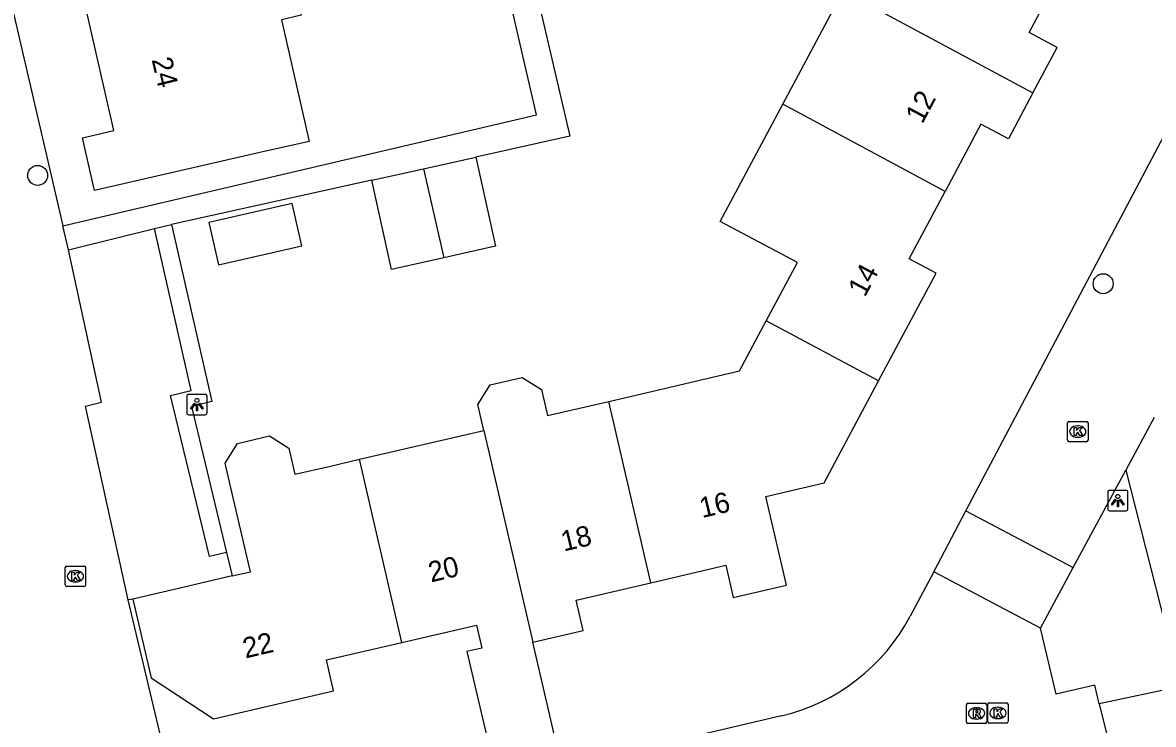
# Model space of a CAD drawing. Extents: x 158461 to 159795, y 387220 to 388672.
# Drawn here: x 159392.6 to 159448.1, y 388369.4 to 388403.8 of the extents above; entities that cross this region are included whole.
import ezdxf

# ---------------------------------------------------------------- set-up
doc = ezdxf.new("R2010")
doc.units = 0
for name, color, linetype in [('IMGEO_Boom', 7, 'Continuous'), ('IMGEO_Kolk', 7, 'Continuous'), ('IMGEO_Lichtpunt', 7, 'Continuous'), ('IMGEO_Pand', 7, 'Continuous'), ('IMGEO_Pand_nummerreeks', 7, 'Continuous'), ('IMGEO_Parkeervlak_open', 7, 'Continuous'), ('IMGEO_Rijbaan_lokaal_open', 7, 'Continuous'), ('IMGEO_Rioolput', 7, 'Continuous'), ('IMGEO_Voetpad_halfverhard', 7, 'Continuous'), ('IMGEO_Voetpad_open', 7, 'Continuous')]:
    doc.layers.add(name, color=color, linetype=linetype)

msp = doc.modelspace()

# ---------------------------------------------------------------- linework, layer by layer
at = {"layer": 'IMGEO_Boom'}
for centre in [(159393.354, 388396.275), (159445.619, 388390.963)]:
    msp.add_circle(centre, 0.489, dxfattribs=at)
at = {"layer": 'IMGEO_Kolk'}
for p, q in [((159443.949, 388384.213), (159444.801, 388384.213)), ((159443.874, 388383.287), (159443.874, 388384.139)), ((159444.362, 388383.993), (159444.387, 388383.993)), ((159444.875, 388384.139), (159444.875, 388383.287)), ((159444.801, 388383.213), (159443.949, 388383.213)), ((159444.385, 388383.433), (159444.36, 388383.433)), ((159394.708, 388376.189), (159394.708, 388377.041)), ((159394.783, 388377.115), (159395.635, 388377.115)), ((159395.709, 388377.041), (159395.709, 388376.189)), ((159395.196, 388376.895), (159395.221, 388376.895)), ((159395.635, 388376.115), (159394.783, 388376.115)), ((159395.219, 388376.335), (159395.194, 388376.335)), ((159439.955, 388369.487), (159439.955, 388370.339)), ((159440.03, 388370.413), (159440.882, 388370.413)), ((159440.956, 388370.339), (159440.956, 388369.487)), ((159440.443, 388370.193), (159440.468, 388370.193)), ((159440.882, 388369.413), (159440.03, 388369.413)), ((159440.466, 388369.633), (159440.441, 388369.633))]:
    msp.add_line(p, q, dxfattribs=at)
for points in [[(159443.949, 388384.213), (159444.801, 388384.213)], [(159443.874, 388383.287), (159443.874, 388384.139)], [(159444.195, 388383.913), (159444.318, 388383.913), (159444.318, 388383.762), (159444.448, 388383.913), (159444.612, 388383.913), (159444.466, 388383.762), (159444.619, 388383.513), (159444.467, 388383.513), (159444.382, 388383.677), (159444.318, 388383.61), (159444.318, 388383.513), (159444.195, 388383.513), (159444.195, 388383.913)], [(159444.875, 388384.139), (159444.875, 388383.287)], [(159444.801, 388383.213), (159443.949, 388383.213)], [(159394.708, 388376.189), (159394.708, 388377.041)], [(159394.783, 388377.115), (159395.635, 388377.115)], [(159395.709, 388377.041), (159395.709, 388376.189)], [(159395.029, 388376.815), (159395.152, 388376.815), (159395.152, 388376.664), (159395.282, 388376.815), (159395.446, 388376.815), (159395.3, 388376.664), (159395.453, 388376.415), (159395.301, 388376.415), (159395.216, 388376.579), (159395.152, 388376.512), (159395.152, 388376.415), (159395.029, 388376.415), (159395.029, 388376.815)], [(159395.635, 388376.115), (159394.783, 388376.115)], [(159439.955, 388369.487), (159439.955, 388370.339)], [(159440.03, 388370.413), (159440.882, 388370.413)], [(159440.956, 388370.339), (159440.956, 388369.487)], [(159440.276, 388370.113), (159440.399, 388370.113), (159440.399, 388369.962), (159440.529, 388370.113), (159440.693, 388370.113), (159440.547, 388369.962), (159440.7, 388369.713), (159440.548, 388369.713), (159440.463, 388369.877), (159440.399, 388369.81), (159440.399, 388369.713), (159440.276, 388369.713), (159440.276, 388370.113)], [(159440.882, 388369.413), (159440.03, 388369.413)]]:
    msp.add_lwpolyline(points, dxfattribs=at)
for centre, start, end in [((159443.951, 388384.137), 91.552, 178.448), ((159443.951, 388384.137), 91.552, 178.448), ((159444.799, 388384.137), 1.552, 88.448), ((159444.799, 388384.137), 1.552, 88.448), ((159443.951, 388383.289), 181.552, 268.448), ((159443.951, 388383.289), 181.552, 268.448), ((159444.799, 388383.289), 271.552, 358.448), ((159444.799, 388383.289), 271.552, 358.448), ((159394.785, 388377.039), 91.552, 178.448), ((159394.785, 388377.039), 91.552, 178.448), ((159395.633, 388377.039), 1.552, 88.448), ((159395.633, 388377.039), 1.552, 88.448), ((159394.785, 388376.191), 181.552, 268.448), ((159394.785, 388376.191), 181.552, 268.448), ((159395.633, 388376.191), 271.552, 358.448), ((159395.633, 388376.191), 271.552, 358.448), ((159440.032, 388370.337), 91.552, 178.448), ((159440.032, 388370.337), 91.552, 178.448), ((159440.88, 388370.337), 1.552, 88.448), ((159440.88, 388370.337), 1.552, 88.448), ((159440.032, 388369.489), 181.552, 268.448), ((159440.032, 388369.489), 181.552, 268.448), ((159440.88, 388369.489), 271.552, 358.448), ((159440.88, 388369.489), 271.552, 358.448)]:
    msp.add_arc(centre, 0.0765, start, end, dxfattribs=at)
for centre, major_axis, ratio, start_param, end_param in [((159444.361, 388383.713), (-0.387, 0.002), 0.722429, 4.712389, 7.853982), ((159444.386, 388383.713), (-0.39, 0.002), 0.717154, 1.570796, 4.712389), ((159395.195, 388376.615), (-0.387, 0.002), 0.722429, 4.712389, 7.853982), ((159395.22, 388376.615), (-0.39, 0.002), 0.717154, 1.570796, 4.712389), ((159440.442, 388369.913), (-0.387, 0.002), 0.722429, 4.712389, 7.853982), ((159440.467, 388369.913), (-0.39, 0.002), 0.717154, 1.570796, 4.712389)]:
    msp.add_ellipse(centre, major_axis=major_axis, ratio=ratio, start_param=start_param, end_param=end_param, dxfattribs=at)
at = {"layer": 'IMGEO_Lichtpunt'}
for p, q in [((159400.668, 388385.44), (159400.668, 388384.633)), ((159400.668, 388385.44), (159400.668, 388384.633)), ((159401.57, 388385.535), (159400.762, 388385.535)), ((159401.57, 388385.535), (159400.762, 388385.535)), ((159401.664, 388384.633), (159401.664, 388385.44)), ((159401.664, 388384.633), (159401.664, 388385.44)), ((159400.762, 388384.539), (159401.57, 388384.539)), ((159400.762, 388384.539), (159401.57, 388384.539)), ((159445.84, 388380.731), (159445.84, 388379.924)), ((159445.84, 388380.731), (159445.84, 388379.924)), ((159446.742, 388380.826), (159445.934, 388380.826)), ((159446.742, 388380.826), (159445.934, 388380.826)), ((159446.836, 388379.924), (159446.836, 388380.731)), ((159446.836, 388379.924), (159446.836, 388380.731)), ((159445.934, 388379.83), (159446.742, 388379.83)), ((159445.934, 388379.83), (159446.742, 388379.83))]:
    msp.add_line(p, q, dxfattribs=at)
for points in [[(159401.042, 388385.104), (159401.081, 388385.076), (159400.893, 388384.814), (159400.855, 388384.841), (159401.042, 388385.104)], [(159401.144, 388385.056), (159401.191, 388385.056), (159401.191, 388384.734), (159401.144, 388384.734), (159401.144, 388385.056)], [(159401.254, 388385.076), (159401.292, 388385.103), (159401.479, 388384.841), (159401.44, 388384.813), (159401.254, 388385.076)], [(159446.214, 388380.395), (159446.253, 388380.367), (159446.065, 388380.105), (159446.027, 388380.132), (159446.214, 388380.395)], [(159446.316, 388380.347), (159446.363, 388380.347), (159446.363, 388380.025), (159446.316, 388380.025), (159446.316, 388380.347)], [(159446.426, 388380.367), (159446.464, 388380.394), (159446.651, 388380.132), (159446.612, 388380.104), (159446.426, 388380.367)]]:
    msp.add_lwpolyline(points, dxfattribs=at)
for centre in [(159401.167, 388385.238), (159446.339, 388380.529)]:
    msp.add_circle(centre, 0.0994, dxfattribs=at)
for centre, start, end in [((159400.762, 388385.44), 90, 180), ((159400.762, 388385.44), 90, 180), ((159401.57, 388385.44), 0, 90), ((159401.57, 388385.44), 0, 90), ((159400.762, 388384.633), 180, 270), ((159400.762, 388384.633), 180, 270), ((159401.57, 388384.633), 270, 0), ((159401.57, 388384.633), 270, 360), ((159445.934, 388380.731), 90, 180), ((159445.934, 388380.731), 90, 180), ((159446.742, 388380.731), 0, 90), ((159446.742, 388380.731), 0, 90), ((159445.934, 388379.924), 180, 270), ((159445.934, 388379.924), 180, 270), ((159446.742, 388379.924), 270, 0), ((159446.742, 388379.924), 270, 360)]:
    msp.add_arc(centre, 0.0946, start, end, dxfattribs=at)
at = {"layer": 'IMGEO_Pand'}
for points in [[(159401.802, 388406.664), (159404.717, 388407.329), (159405.661, 388406.843), (159406.28, 388404.133), (159405.309, 388403.911), (159406.671, 388397.946), (159404.245, 388397.392), (159396.138, 388395.54), (159395.548, 388398.123), (159397.094, 388398.476), (159395.551, 388405.238)], [(159442.177, 388400.318), (159443.37, 388402.555), (159441.992, 388403.289), (159443.696, 388406.485), (159445.081, 388405.747), (159445.149, 388405.874)], [(159429.905, 388399.771), (159432.869, 388405.33)], [(159432.869, 388405.33), (159442.177, 388400.318)], [(159442.177, 388400.318), (159440.975, 388398.063), (159439.622, 388398.784), (159437.864, 388395.486)], [(159429.094, 388389.148), (159430.619, 388392.008), (159426.84, 388394.023), (159429.905, 388399.771)], [(159437.864, 388395.486), (159429.905, 388399.771)], [(159412.274, 388396.599), (159414.848, 388397.171)], [(159414.848, 388397.171), (159415.819, 388392.802), (159413.284, 388392.239)], [(159409.74, 388396.036), (159412.274, 388396.599)], [(159412.274, 388396.599), (159413.284, 388392.239)], [(159413.284, 388392.239), (159410.711, 388391.667), (159409.74, 388396.036)], [(159434.606, 388386.195), (159437.433, 388391.473), (159436.102, 388392.182), (159437.864, 388395.486)], [(159401.749, 388393.962), (159402.222, 388391.893), (159406.305, 388392.826), (159405.832, 388394.895), (159401.749, 388393.962)], [(159421.365, 388385.195), (159427.781, 388386.687), (159429.094, 388389.148)], [(159434.606, 388386.195), (159429.094, 388389.148)], [(159415.243, 388383.772), (159414.947, 388385.045), (159415.546, 388386.007), (159417.114, 388386.371), (159418.065, 388385.769), (159418.36, 388384.496), (159421.365, 388385.195)], [(159423.429, 388376.297), (159427.109, 388377.153), (159427.476, 388375.573), (159430.081, 388376.178), (159429.069, 388380.534), (159431.93, 388381.199), (159434.606, 388386.195)], [(159423.429, 388376.297), (159421.365, 388385.195)], [(159409.135, 388382.352), (159415.243, 388383.772)], [(159415.243, 388383.772), (159417.648, 388373.38)], [(159402.899, 388376.634), (159403.791, 388376.841), (159402.849, 388380.891), (159402.552, 388382.169), (159403.151, 388383.131), (159404.719, 388383.495), (159405.67, 388382.893), (159405.966, 388381.615), (159407.72, 388382.023), (159409.135, 388382.352)], [(159411.219, 388373.371), (159409.135, 388382.352)], [(159402.899, 388376.634), (159400.481, 388376.071), (159398.025, 388375.5)], [(159417.648, 388373.38), (159420.116, 388373.954), (159419.769, 388375.446), (159423.429, 388376.297)], [(159398.025, 388375.5), (159398.925, 388371.634), (159401.979, 388369.631), (159407.872, 388371.002), (159407.521, 388372.51), (159411.219, 388373.371)], [(159411.219, 388373.371), (159414.878, 388374.222), (159415.14, 388373.096), (159414.413, 388372.926), (159415.837, 388366.799), (159419.002, 388367.535), (159417.648, 388373.38)]]:
    msp.add_lwpolyline(points, dxfattribs=at)
at = {"layer": 'IMGEO_Parkeervlak_open'}
for points in [[(159402.622, 388377.784), (159402.899, 388376.634)], [(159398.025, 388375.5), (159397.791, 388375.453)]]:
    msp.add_lwpolyline(points, dxfattribs=at)
at = {"layer": 'IMGEO_Rijbaan_lokaal_open'}
for points in [[(159438.884, 388379.824), (159450.901, 388402.56), (159452.045, 388402.008), (159464.08, 388424.56)], [(159389.967, 388409.253), (159390.371, 388407.524), (159391.329, 388407.761), (159394.546, 388394.017), (159394.595, 388393.808)], [(159394.871, 388392.629), (159394.595, 388393.808)], [(159397.791, 388375.453), (159395.699, 388384.966), (159396.485, 388385.157), (159394.871, 388392.629)], [(159448.127, 388384.404), (159446.738, 388381.814)], [(159444.148, 388377.042), (159446.738, 388381.814)], [(159437.306, 388376.84), (159438.884, 388379.824)], [(159438.884, 388379.824), (159444.148, 388377.042)], [(159442.538, 388374.076), (159444.148, 388377.042)], [(159437.306, 388376.84), (159436.156, 388374.664)], [(159442.538, 388374.076), (159437.306, 388376.84)], [(159429.836, 388369.77), (159425.314, 388368.7), (159424.223, 388368.442), (159413.326, 388365.864), (159412.215, 388365.601), (159406.443, 388364.236), (159406.256, 388365.175), (159403.403, 388364.554), (159399.878, 388366.739), (159397.791, 388375.453)], [(159445.429, 388370.354), (159445.207, 388371.275), (159443.321, 388370.832), (159442.538, 388374.076)], [(159445.429, 388370.354), (159445.891, 388368.44)]]:
    msp.add_lwpolyline(points, dxfattribs=at)
msp.add_arc((159427.61, 388379.173), 9.663, 283.3203, 332.1858, dxfattribs=at)
at = {"layer": 'IMGEO_Rioolput'}
for p, q in [((159438.908, 388369.463), (159438.908, 388370.315)), ((159438.983, 388370.389), (159439.835, 388370.389)), ((159439.909, 388370.315), (159439.909, 388369.463)), ((159439.396, 388370.169), (159439.421, 388370.169)), ((159439.835, 388369.389), (159438.983, 388369.389)), ((159439.419, 388369.609), (159439.394, 388369.609))]:
    msp.add_line(p, q, dxfattribs=at)
for points in [[(159438.908, 388369.463), (159438.908, 388370.315)], [(159438.983, 388370.389), (159439.835, 388370.389)], [(159439.909, 388370.315), (159439.909, 388369.463)], [(159439.497, 388370.087), (159439.245, 388370.089), (159439.245, 388369.689)], [(159439.245, 388369.689), (159439.369, 388369.689), (159439.369, 388369.851), (159439.38, 388369.851)], [(159439.423, 388370.008), (159439.369, 388370.008), (159439.369, 388369.927)], [(159439.369, 388369.927), (159439.421, 388369.927)], [(159439.427, 388369.822), (159439.498, 388369.689), (159439.638, 388369.689), (159439.573, 388369.815)], [(159439.835, 388369.389), (159438.983, 388369.389)]]:
    msp.add_lwpolyline(points, dxfattribs=at)
for centre, radius, start, end in [((159438.985, 388370.313), 0.0765, 91.552, 178.448), ((159438.985, 388370.313), 0.0765, 91.552, 178.448), ((159439.833, 388370.313), 0.0765, 1.552, 88.448), ((159439.833, 388370.313), 0.0765, 1.552, 88.448), ((159439.379, 388369.798), 0.0533, 26.0293, 88.6989), ((159439.405, 388370.116), 0.19, 274.7715, 282.9687), ((159439.429, 388369.912), 0.0964, 77.0061, 93.1865), ((159439.443, 388369.969), 0.0378, 276.6634, 79.6772), ((159439.496, 388369.977), 0.109, 350.3612, 89.416), ((159439.494, 388369.977), 0.112, 277.5842, 350.9817), ((159439.478, 388369.762), 0.108, 29.5134, 73.7905), ((159438.985, 388369.465), 0.0765, 181.552, 268.448), ((159438.985, 388369.465), 0.0765, 181.552, 268.448), ((159439.833, 388369.465), 0.0765, 271.552, 358.448), ((159439.833, 388369.465), 0.0765, 271.552, 358.448)]:
    msp.add_arc(centre, radius, start, end, dxfattribs=at)
for centre, major_axis, ratio, start_param, end_param in [((159439.395, 388369.889), (-0.387, 0.002), 0.722429, 4.712389, 7.853982), ((159439.42, 388369.889), (-0.39, 0.002), 0.717154, 1.570796, 4.712389)]:
    msp.add_ellipse(centre, major_axis=major_axis, ratio=ratio, start_param=start_param, end_param=end_param, dxfattribs=at)
at = {"layer": 'IMGEO_Voetpad_halfverhard'}
msp.add_lwpolyline([(159446.738, 388381.814), (159449.424, 388371.205), (159445.429, 388370.354)], dxfattribs=at)
at = {"layer": 'IMGEO_Voetpad_open'}
for points in [[(159394.595, 388393.808), (159417.828, 388399.246), (159416.262, 388405.978), (159425.121, 388422.542), (159426.258, 388424.668)], [(159419.26, 388409.205), (159417.606, 388406.141), (159419.454, 388398.194), (159414.848, 388397.171)], [(159409.74, 388396.036), (159399.919, 388393.875)], [(159394.871, 388392.629), (159399.08, 388393.668)], [(159399.08, 388393.668), (159399.919, 388393.875)], [(159402.622, 388377.784), (159401.781, 388377.582), (159399.877, 388385.487), (159400.891, 388385.731), (159399.08, 388393.668)], [(159399.919, 388393.875), (159401.904, 388385.18), (159400.9, 388384.938), (159402.622, 388377.784)]]:
    msp.add_lwpolyline(points, dxfattribs=at)

# ---------------------------------------------------------------- texts
at = {"layer": 'IMGEO_Pand_nummerreeks'}
for s, rotation, p in [('24', 283.5903, (159398.939, 388401.954)), ('12', 62.0645, (159436.75, 388398.764)), ('14', 61.8043, (159433.93, 388390.268)), ('16', 13.3349, (159425.945, 388379.466)), ('18', 13.3349, (159419.156, 388377.824)), ('20', 13.3349, (159412.648, 388376.309)), ('22', 13.0968, (159403.546, 388372.582))]:
    msp.add_text(s, height=1, rotation=rotation, dxfattribs=at).set_placement(p)

doc.saveas('drawing.dxf')
